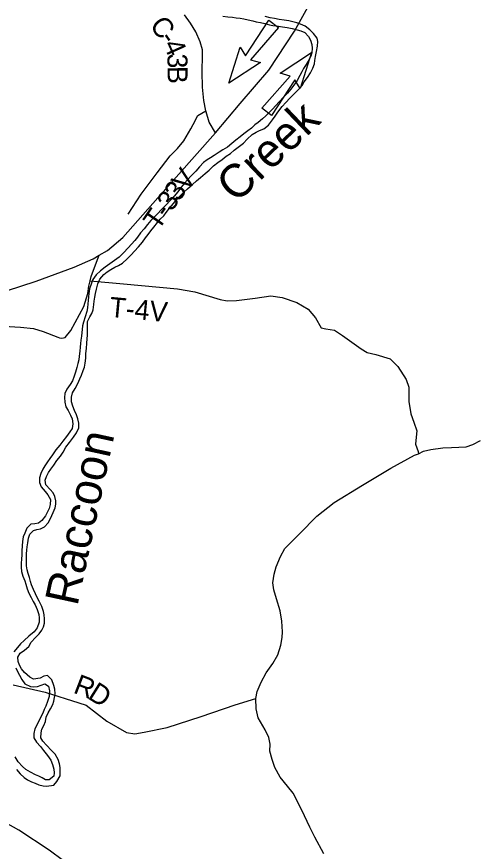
# Model space of a CAD drawing. Extents: x -15 to 405, y -40 to 87.
# Drawn here: x 9.941 to 11.237, y -23.012 to -20.644 of the extents above; entities that cross this region are included whole.
import ezdxf

# ---------------------------------------------------------------- set-up
doc = ezdxf.new("R2010")
doc.units = 0
for name, color, linetype in [('GM_P_State_Location', 7, 'Continuous'), ('GM_X_Minor_Lake', 7, 'Continuous'), ('GM_X_Minor_River', 7, 'Continuous'), ('GM_X_State_Location', 7, 'Continuous'), ('GM_X_Township_Road', 7, 'Continuous'), ('GM_X_Township_Road_Text', 7, 'Continuous'), ('GM_X_Township_Text', 7, 'Continuous')]:
    doc.layers.add(name, color=color, linetype=linetype)

msp = doc.modelspace()

# ---------------------------------------------------------------- linework, layer by layer
at = {"layer": 'GM_P_State_Location'}
for points in [[(10.4481, -20.9369), (10.4483, -20.9364), (10.4551, -20.9239), (10.4781, -20.9111)], [(10.2574, -21.2038), (10.2947, -21.1476), (10.3396, -21.0868), (10.3762, -21.0382), (10.3974, -21.0177), (10.4151, -20.996), (10.4355, -20.9615), (10.4481, -20.9369)], [(10.15, -21.3929), (10.244, -21.4014), (10.3972, -21.4158), (10.4469, -21.4244), (10.519, -21.4458), (10.538, -21.4499), (10.5649, -21.4491), (10.6179, -21.4425), (10.6626, -21.436), (10.6945, -21.4401), (10.7358, -21.4551), (10.7685, -21.474), (10.7894, -21.4982), (10.8054, -21.5266), (10.8183, -21.5296), (10.8426, -21.533), (10.8654, -21.5481), (10.9186, -21.5863), (10.9357, -21.5964), (10.9599, -21.6021), (11.0005, -21.6149), (11.023, -21.636), (11.0462, -21.6735), (11.0539, -21.6947), (11.0536, -21.7353), (11.0591, -21.7709), (11.0679, -21.7944), (11.077, -21.819), (11.0748, -21.8372), (11.0726, -21.857), (11.0806, -21.8774), (11.0814, -21.8839)], [(10.8131, -23.019), (10.787, -22.9725), (10.7732, -22.9438), (10.7505, -22.8955), (10.7254, -22.8474), (10.7094, -22.827), (10.6884, -22.8017), (10.6732, -22.7748), (10.6663, -22.7517), (10.6598, -22.7278), (10.6605, -22.7081), (10.657, -22.6891), (10.6459, -22.6672), (10.6265, -22.6335), (10.6203, -22.6081), (10.6195, -22.5781)]]:
    msp.add_lwpolyline(points, dxfattribs=at)
at = {"layer": 'GM_X_State_Location'}
for p, q in [((10.5905, -20.7551), (10.6567, -20.6537)), ((10.6842, -20.6744), (10.6044, -20.7657)), ((10.6567, -20.6537), (10.6842, -20.6744)), ((10.543, -20.8323), (10.5751, -20.7302)), ((10.5751, -20.7302), (10.5905, -20.7551)), ((10.6884, -20.8037), (10.7779, -20.7453)), ((10.7779, -20.7453), (10.746, -20.8475)), ((10.6044, -20.7657), (10.6326, -20.7739)), ((10.6326, -20.7739), (10.543, -20.8323)), ((10.6369, -20.9032), (10.7167, -20.8121)), ((10.7167, -20.8121), (10.6884, -20.8037)), ((10.7306, -20.8225), (10.6644, -20.924)), ((10.746, -20.8475), (10.7306, -20.8225)), ((10.6644, -20.924), (10.6369, -20.9032))]:
    msp.add_line(p, q, dxfattribs=at)
for points in [[(9.2903, -22.1713), (9.2983, -22.1127), (9.3272, -21.9571), (9.3513, -21.814), (9.3682, -21.7352), (9.3814, -21.6956), (9.4074, -21.6509), (9.4448, -21.6033), (9.4914, -21.5679), (9.562, -21.5351), (9.6441, -21.511), (9.7832, -21.4635), (9.9961, -21.3942), (10.1038, -21.3549), (10.1582, -21.3304), (10.175, -21.3208), (10.1985, -21.3075), (10.2425, -21.2702), (10.3413, -21.1578), (10.505, -20.9732), (10.5757, -20.89), (10.657, -20.7957), (10.7297, -20.6851), (10.8106, -20.5376)], [(10.155, -23.0994), (10.0337, -23.0091), (9.9472, -22.9519), (9.752, -22.8437), (9.632, -22.779), (9.6095, -22.7671), (9.5767, -22.7531), (9.5374, -22.7399), (9.4532, -22.7086), (9.3901, -22.6763), (9.3587, -22.6535), (9.3484, -22.6426), (9.3406, -22.6271), (9.3345, -22.6049), (9.3344, -22.6048)]]:
    msp.add_lwpolyline(points, dxfattribs=at)
at = {"layer": 'GM_X_Township_Road'}
msp.add_line((10.0462, -22.8246), (10.0546, -22.8144), dxfattribs=at)
for points in [[(10.4402, -21.1197), (10.4516, -21.1094), (10.4626, -21.1), (10.4763, -21.0882), (10.4869, -21.0795), (10.4998, -21.067), (10.5116, -21.0579), (10.5242, -21.0488), (10.5359, -21.0397), (10.5477, -21.0317), (10.5587, -21.0226), (10.5732, -21.0109), (10.585, -21.0025), (10.5952, -20.9915), (10.6093, -20.9782), (10.6203, -20.9714), (10.6298, -20.9669), (10.6427, -20.9619), (10.6556, -20.9513), (10.6674, -20.9365), (10.6743, -20.9255), (10.6826, -20.9142), (10.6944, -20.899), (10.7047, -20.8876), (10.7161, -20.8751), (10.7286, -20.8622), (10.7397, -20.8516), (10.7514, -20.8387), (10.7568, -20.8288), (10.7666, -20.8163), (10.775, -20.803), (10.7811, -20.7901), (10.7861, -20.7776), (10.7876, -20.7677), (10.7887, -20.7567), (10.7922, -20.7427), (10.7948, -20.7271), (10.7956, -20.7142), (10.7941, -20.7044), (10.7831, -20.6911), (10.7725, -20.6808), (10.7596, -20.6706), (10.7467, -20.6645), (10.7357, -20.6607), (10.725, -20.658), (10.7136, -20.6557), (10.7, -20.6534), (10.6859, -20.6512), (10.673, -20.6492), (10.6601, -20.6466), (10.6465, -20.6435)], [(10.5261, -20.6423), (10.5405, -20.6438), (10.5534, -20.645), (10.5644, -20.6465), (10.5751, -20.648), (10.5853, -20.6499), (10.5982, -20.653), (10.6115, -20.6557), (10.621, -20.6579), (10.6331, -20.6606), (10.6449, -20.6633), (10.6582, -20.6667), (10.6684, -20.6686), (10.6844, -20.6705), (10.6954, -20.672), (10.7091, -20.6739), (10.7231, -20.6774), (10.7368, -20.6808), (10.7478, -20.6842), (10.7584, -20.6888), (10.7694, -20.7002), (10.7747, -20.7104), (10.7785, -20.723), (10.7796, -20.7332), (10.7785, -20.7465), (10.7754, -20.756), (10.7686, -20.7696), (10.7621, -20.7791), (10.7553, -20.7905), (10.75, -20.8004), (10.7442, -20.811), (10.7366, -20.825), (10.7279, -20.8379), (10.7195, -20.8493), (10.7093, -20.861), (10.6986, -20.8724), (10.6861, -20.8853), (10.6671, -20.9058), (10.6576, -20.9157), (10.6481, -20.9251), (10.6386, -20.9335), (10.6268, -20.9437), (10.6173, -20.9509), (10.6074, -20.9596), (10.5968, -20.9676), (10.5857, -20.9763), (10.5755, -20.9843), (10.5633, -20.9941), (10.5519, -21.0032)], [(10.5519, -21.0032), (10.5394, -21.0135), (10.5261, -21.0214), (10.5154, -21.0283), (10.5014, -21.0374), (10.4907, -21.0442), (10.4812, -21.0499), (10.4714, -21.0571), (10.4596, -21.07), (10.4493, -21.0817), (10.4356, -21.0958), (10.4261, -21.1064), (10.4174, -21.1162), (10.4079, -21.1276), (10.3984, -21.1405), (10.3877, -21.153), (10.3778, -21.1644), (10.3649, -21.1773), (10.3512, -21.1917), (10.3413, -21.202), (10.3318, -21.2114), (10.322, -21.2221), (10.3121, -21.2338), (10.3026, -21.2456), (10.2923, -21.2573), (10.2836, -21.2691), (10.2763, -21.2786), (10.2672, -21.2888), (10.2573, -21.2994), (10.2444, -21.3142), (10.2315, -21.3264), (10.2189, -21.3358), (10.2056, -21.3453), (10.192, -21.3548), (10.1787, -21.365), (10.1669, -21.3764), (10.1574, -21.3897), (10.1532, -21.4003), (10.1482, -21.4159), (10.1459, -21.4291), (10.1448, -21.4386), (10.1444, -21.4489), (10.1433, -21.4587), (10.1421, -21.4701), (10.1406, -21.4804), (10.1352, -21.4952), (10.1303, -21.5107), (10.128, -21.521), (10.1249, -21.5506), (10.1234, -21.5616), (10.1226, -21.5715), (10.1215, -21.5813), (10.12, -21.5927), (10.1184, -21.6075), (10.1173, -21.617), (10.1146, -21.6276), (10.1116, -21.639), (10.1081, -21.6523), (10.1047, -21.6637), (10.0994, -21.6769), (10.0933, -21.6879), (10.083, -21.7005), (10.0777, -21.713), (10.0765, -21.7247), (10.0773, -21.738), (10.0803, -21.7509), (10.0868, -21.7616), (10.094, -21.7749), (10.0985, -21.7851), (10.1008, -21.7988), (10.0981, -21.8121), (10.092, -21.8219), (10.0825, -21.8348), (10.0719, -21.8485), (10.0631, -21.8598), (10.0525, -21.8727), (10.043, -21.8868), (10.035, -21.897), (10.0285, -21.9069), (10.0213, -21.9179), (10.0156, -21.9277), (10.0095, -21.9403), (10.0057, -21.9528), (10.0057, -21.9657), (10.011, -21.9782), (10.022, -21.9908), (10.0299, -22.001), (10.0368, -22.0139), (10.0364, -22.0283), (10.0337, -22.0397), (10.028, -22.0507), (10.0227, -22.0606), (10.0124, -22.0735), (10.0029, -22.0807), (9.993, -22.083), (9.9809, -22.0841), (9.9702, -22.0951), (9.9638, -22.1091), (9.9599, -22.1201), (9.958, -22.133), (9.9565, -22.1455)], [(9.989, -22.2689), (9.9833, -22.256), (9.9803, -22.2465), (9.9773, -22.2355), (9.9735, -22.2241), (9.9709, -22.2135), (9.9694, -22.2021), (9.9686, -22.1892), (9.969, -22.1793), (9.9694, -22.1676), (9.9698, -22.1577), (9.9709, -22.1482), (9.9725, -22.1372), (9.9744, -22.1236), (9.9782, -22.1122), (9.9888, -22.1015), (9.9983, -22.0985), (10.0089, -22.0974), (10.0203, -22.0917), (10.0306, -22.0796), (10.0371, -22.0674), (10.0447, -22.0504), (10.05, -22.0371), (10.0523, -22.0272), (10.0519, -22.0173), (10.0497, -22.0052), (10.0444, -21.9953), (10.036, -21.9858), (10.0235, -21.9725), (10.0216, -21.9593), (10.0254, -21.9482), (10.0311, -21.9376), (10.0376, -21.9281), (10.0463, -21.9164), (10.0555, -21.9035), (10.065, -21.8906), (10.0733, -21.8792), (10.0802, -21.8652), (10.0908, -21.8523), (10.1026, -21.8371), (10.1106, -21.8242), (10.1175, -21.8109), (10.1171, -21.7976), (10.1148, -21.7847), (10.1107, -21.7733), (10.1054, -21.7608), (10.1008, -21.7494), (10.097, -21.7369), (10.0963, -21.7236), (10.0997, -21.7111), (10.1069, -21.699), (10.1142, -21.6842), (10.1206, -21.6716), (10.1248, -21.6614), (10.1302, -21.6477), (10.1332, -21.6383), (10.1359, -21.6269), (10.137, -21.6132), (10.1378, -21.5999), (10.139, -21.5851), (10.1405, -21.5699), (10.1413, -21.5574), (10.1416, -21.5472), (10.142, -21.5358), (10.1417, -21.5233), (10.1421, -21.5088), (10.1489, -21.4959), (10.1542, -21.4857), (10.1577, -21.4751), (10.16, -21.4607), (10.1611, -21.4512), (10.1626, -21.4398), (10.1646, -21.4295), (10.1676, -21.4166), (10.1718, -21.4022), (10.1767, -21.3889), (10.1885, -21.3753), (10.198, -21.3673), (10.2087, -21.3613), (10.2197, -21.3548), (10.2296, -21.3499), (10.241, -21.3427), (10.2543, -21.3313), (10.266, -21.3192), (10.2756, -21.3093), (10.287, -21.2964), (10.298, -21.2835), (10.3067, -21.271), (10.3143, -21.2615), (10.3216, -21.2517), (10.3299, -21.2414), (10.3406, -21.2274), (10.3485, -21.2179), (10.3588, -21.2084), (10.3649, -21.1989), (10.3755, -21.1864), (10.3953, -21.1629), (10.4052, -21.1519), (10.4155, -21.1413), (10.4261, -21.1322), (10.4402, -21.1197)], [(9.9565, -22.1455), (9.9557, -22.1592), (9.9557, -22.171), (9.9549, -22.1831), (9.9542, -22.1945), (9.9538, -22.2055), (9.9549, -22.2177), (9.9587, -22.2313), (9.9644, -22.2442), (9.967, -22.2541), (9.9712, -22.267), (9.9753, -22.2792), (9.9818, -22.2924), (9.9875, -22.3035), (9.9932, -22.3129), (9.9996, -22.3262), (10.0038, -22.3403), (10.0053, -22.3498), (10.0049, -22.3623), (9.9992, -22.3779), (9.9904, -22.3896), (9.976, -22.4021), (9.9627, -22.4139), (9.9524, -22.4234), (9.9433, -22.4336), (9.9334, -22.4461)], [(10.0546, -22.8144), (10.0641, -22.798), (10.0648, -22.7874), (10.0645, -22.7741), (10.063, -22.7635), (10.0588, -22.7517), (10.0505, -22.7369), (10.0402, -22.7263), (10.0262, -22.7111), (10.0152, -22.6997), (10.0095, -22.6898), (10.0103, -22.6762), (10.0129, -22.6659), (10.0183, -22.6549), (10.0232, -22.6435), (10.0251, -22.6318), (10.0301, -22.6189), (10.0369, -22.6075), (10.0438, -22.5957), (10.0464, -22.5859), (10.0487, -22.576), (10.0502, -22.565), (10.0495, -22.5525), (10.0465, -22.5415), (10.0408, -22.5255), (10.029, -22.5134), (10.0184, -22.5149), (10.0074, -22.5209), (9.9884, -22.524), (9.9781, -22.5179), (9.963, -22.5046), (9.955, -22.494), (9.9489, -22.4837), (9.9452, -22.4735), (9.9444, -22.4613), (9.9509, -22.4495), (9.9634, -22.4412), (9.9752, -22.4306), (9.982, -22.4188), (9.9942, -22.4056), (10.0045, -22.3946), (10.0128, -22.3851), (10.0174, -22.3748), (10.0197, -22.365), (10.0205, -22.3524), (10.0193, -22.3414), (10.0171, -22.3312), (10.0125, -22.3179), (10.0053, -22.3027), (9.9993, -22.2917), (9.9943, -22.2814), (9.989, -22.2689)], [(9.9383, -22.4917), (9.9432, -22.5015), (9.9493, -22.5125), (9.9554, -22.5247), (9.9641, -22.5368), (9.98, -22.5448), (9.9895, -22.5452), (10.0005, -22.5441), (10.0108, -22.5407), (10.0207, -22.5369), (10.0313, -22.5434), (10.0343, -22.5566), (10.0335, -22.573), (10.029, -22.5874), (10.0236, -22.5999), (10.0191, -22.6101), (10.0149, -22.6204), (10.005, -22.6401), (9.9993, -22.6522), (9.9928, -22.6651), (9.9898, -22.6781), (9.9901, -22.6906), (9.9973, -22.7023), (10.0087, -22.7149), (10.017, -22.7263), (10.0288, -22.7407), (10.0383, -22.7536), (10.0432, -22.7658), (10.0466, -22.7794), (10.0477, -22.7897), (10.0466, -22.7992), (10.0333, -22.8094), (10.023, -22.809), (10.0136, -22.8037), (10.0041, -22.7988), (9.9946, -22.7953), (9.9802, -22.7877), (9.9672, -22.7801), (9.9574, -22.7718), (9.9456, -22.7585), (9.9365, -22.7444)], [(9.941, -22.7797), (9.9509, -22.7923), (9.9623, -22.8029), (9.9718, -22.8094), (9.9832, -22.8147), (9.9938, -22.8192), (10.0037, -22.8234), (10.0162, -22.8265), (10.0257, -22.8272), (10.0462, -22.8246)]]:
    msp.add_lwpolyline(points, dxfattribs=at)
at = {"layer": 'GM_X_Township_Text'}
for points in [[(10.4677, -20.8004), (10.4675, -20.7927), (10.4685, -20.7608), (10.4685, -20.7377), (10.4619, -20.7146), (10.4497, -20.6865), (10.4341, -20.6616), (10.4173, -20.6385)], [(10.505, -20.9732), (10.4877, -20.9431), (10.4785, -20.9132), (10.4781, -20.9111), (10.4724, -20.8817), (10.4688, -20.8438), (10.4677, -20.8005), (10.4677, -20.8004)], [(10.15, -21.3929), (10.1523, -21.3808), (10.1624, -21.3557), (10.175, -21.3208)], [(9.8438, -21.5188), (9.8441, -21.5188), (9.9048, -21.522), (9.9522, -21.5249), (9.989, -21.529), (10.0167, -21.5369), (10.0577, -21.5527), (10.063, -21.5546), (10.0691, -21.5561), (10.0785, -21.5538), (10.0948, -21.5341), (10.1317, -21.4657), (10.1426, -21.4289), (10.1463, -21.4084), (10.15, -21.3929)], [(9.9314, -22.5393), (10.0221, -22.561), (10.1173, -22.5904), (10.1382, -22.5979), (10.1971, -22.6425), (10.2525, -22.6746), (10.2768, -22.6787), (10.3029, -22.6745), (10.3681, -22.6606), (10.4642, -22.6293), (10.5615, -22.5965), (10.6195, -22.5781), (10.6239, -22.5584), (10.6352, -22.5318), (10.6495, -22.506), (10.6684, -22.479), (10.682, -22.4544), (10.6906, -22.4274), (10.6947, -22.4058), (10.6954, -22.3891), (10.6934, -22.3588), (10.6884, -22.3296), (10.6788, -22.2959), (10.6707, -22.2705), (10.6684, -22.25), (10.6717, -22.2254), (10.6777, -22.2045), (10.6897, -22.1757), (10.7025, -22.1533), (10.7441, -22.1111), (10.7924, -22.0609), (10.8424, -22.0225), (10.9225, -21.973), (11.0027, -21.9246), (11.0701, -21.8884), (11.0814, -21.8839), (11.0954, -21.8766), (11.1163, -21.8716), (11.1504, -21.8674), (11.175, -21.8662), (11.2167, -21.8642), (11.2352, -21.8581), (11.2572, -21.8463)]]:
    msp.add_lwpolyline(points, dxfattribs=at)

# ---------------------------------------------------------------- texts
at = {"layer": 'GM_X_Minor_Lake'}
for s, rotation, p in [('C', 306.4905, (10.3165, -20.6684)), ('-', 305.0931, (10.3441, -20.7056)), ('4', 294.0904, (10.356, -20.7222)), ('3', 270.0208, (10.369, -20.748)), ('B', 270.9614, (10.369, -20.784)), ('R', 338.9067, (10.099, -22.5614)), ('D', 327.7498, (10.1399, -22.5769))]:
    msp.add_text(s, height=0.0568, rotation=rotation, dxfattribs=at).set_placement(p)
at = {"layer": 'GM_X_Minor_River'}
for s, height, rotation, p in [('V', 0.0568, 53.5082, (10.4218, -21.1423)), ('3', 0.0568, 53.6474, (10.401, -21.1705)), ('3', 0.0568, 54.0491, (10.3806, -21.1987)), ('T', 0.0568, 55.5634, (10.3432, -21.2524)), ('-', 0.0568, 54.4823, (10.3671, -21.2176)), ('T-4V', 0.05682, 354.6349, (10.2024, -21.4952))]:
    msp.add_text(s, height=height, rotation=rotation, dxfattribs=at).set_placement(p)
at = {"layer": 'GM_X_Township_Road_Text'}
for s, height, rotation, p in [('Creek', 0.0947, 43.6532, (10.5641, -21.1755)), ('Raccoon', 0.09471, 77.7788, (10.1131, -22.3186))]:
    msp.add_text(s, height=height, rotation=rotation, dxfattribs=at).set_placement(p)

doc.saveas('drawing.dxf')
